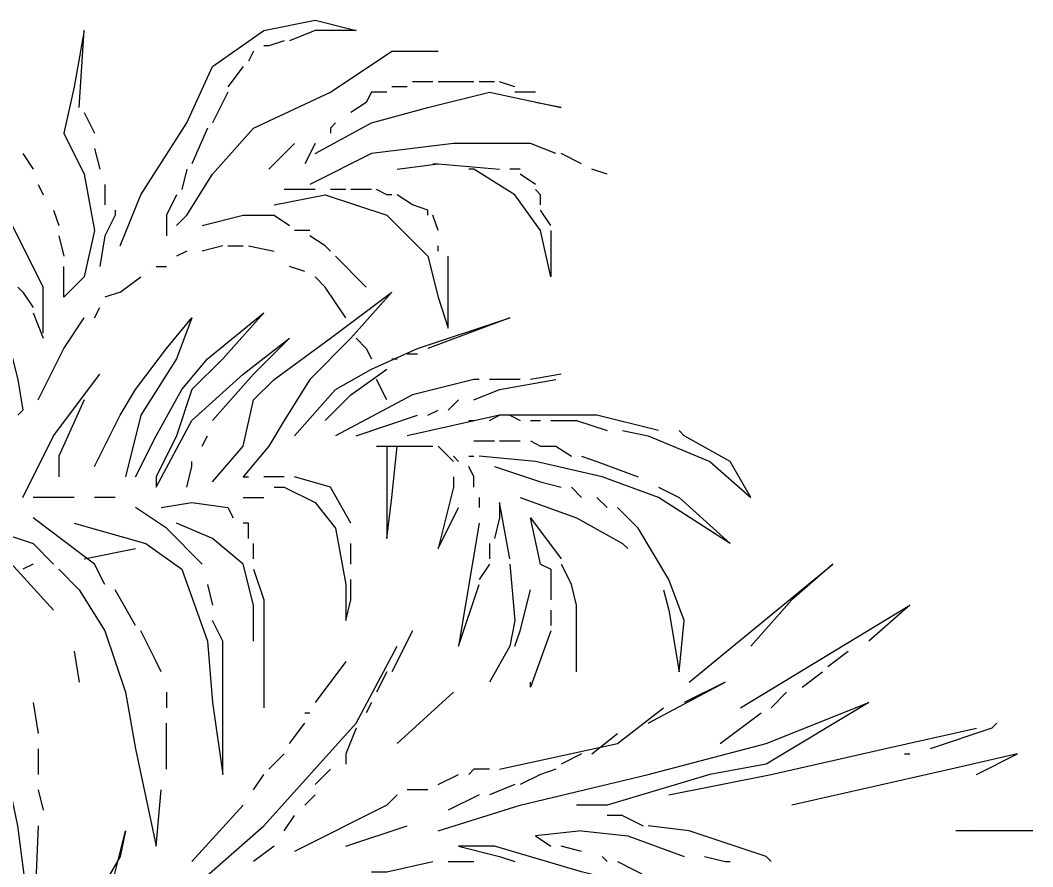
# Model space of a CAD drawing. Extents: x -796 to 2793, y -4650 to 4425.
# Drawn here: x 2655.31 to 2687.57, y 3421.67 to 3448.62 of the extents above; entities that cross this region are included whole.
import ezdxf

# ---------------------------------------------------------------- set-up
doc = ezdxf.new("R2010")
doc.units = 0
doc.layers.add('RD_HC_Data', color=7, linetype='Continuous')

msp = doc.modelspace()

# ---------------------------------------------------------------- linework, layer by layer
at = {"layer": 'RD_HC_Data'}
for points in [[(2658.496, 3441.43), (2659.149, 3443.063), (2660.619, 3445.35), (2661.436, 3447.146), (2663.069, 3448.29), (2664.702, 3448.616), (2666.009, 3448.29), (2664.702, 3448.29), (2663.886, 3447.963)], [(2657.189, 3445.84), (2657.189, 3445.84), (2657.352, 3448.29), (2657.026, 3446.493), (2656.699, 3445.023), (2657.352, 3443.716), (2657.679, 3441.92), (2657.352, 3440.45), (2656.699, 3439.796), (2656.699, 3440.776)], [(2663.722, 3447.963), (2663.232, 3447.8), (2663.069, 3447.8)], [(2660.292, 3442.083), (2660.619, 3442.41), (2661.436, 3443.716), (2662.742, 3445.186), (2665.192, 3446.33), (2667.152, 3447.636), (2668.623, 3447.636)], [(2662.742, 3447.636), (2662.579, 3447.31)], [(2662.416, 3447.146), (2661.926, 3446.493)], [(2668.459, 3446.656), (2668.296, 3446.656), (2667.806, 3446.656)], [(2669.766, 3446.656), (2668.623, 3446.656)], [(2670.419, 3446.656), (2670.256, 3446.656), (2669.929, 3446.656)], [(2671.073, 3446.493), (2670.583, 3446.656)], [(2656.046, 3438.653), (2656.046, 3440.123), (2655.066, 3442.083), (2654.576, 3444.043), (2655.066, 3446.33)], [(2661.926, 3446.33), (2661.436, 3445.35), (2661.436, 3445.35)], [(2664.702, 3444.37), (2666.499, 3445.35), (2668.296, 3445.84), (2670.256, 3446.33), (2672.543, 3445.84), (2671.726, 3446.003)], [(2666.989, 3446.33), (2666.499, 3446.33), (2666.336, 3446.003)], [(2667.642, 3446.493), (2667.152, 3446.493)], [(2671.726, 3446.33), (2671.073, 3446.33)], [(2666.336, 3446.003), (2665.846, 3445.676)], [(2657.352, 3445.676), (2657.679, 3445.023)], [(2665.356, 3445.35), (2665.192, 3445.186), (2665.192, 3445.023)], [(2661.272, 3445.186), (2660.782, 3444.043)], [(2663.232, 3443.88), (2663.886, 3444.533), (2664.049, 3444.696)], [(2664.702, 3444.696), (2664.376, 3444.043)], [(2672.379, 3444.37), (2671.563, 3444.696), (2669.113, 3444.696), (2666.499, 3444.37), (2664.539, 3443.39)], [(2655.392, 3444.37), (2655.719, 3443.88)], [(2657.679, 3444.533), (2657.679, 3444.533), (2657.842, 3443.88)], [(2673.196, 3444.043), (2672.543, 3444.37)], [(2667.316, 3443.88), (2668.623, 3444.043), (2670.583, 3443.88)], [(2668.459, 3444.043), (2668.623, 3444.043)], [(2660.619, 3443.88), (2660.456, 3443.226)], [(2672.216, 3441.92), (2672.216, 3440.45), (2671.889, 3441.92), (2671.073, 3443.063), (2669.766, 3443.88), (2669.603, 3443.88)], [(2671.236, 3443.88), (2671.073, 3443.88), (2670.909, 3443.88)], [(2671.726, 3443.39), (2671.236, 3443.716)], [(2674.013, 3443.716), (2673.523, 3443.88)], [(2655.882, 3443.39), (2656.046, 3443.063), (2656.046, 3443.063)], [(2658.006, 3443.39), (2658.006, 3443.063), (2658.006, 3442.736)], [(2660.292, 3443.063), (2659.966, 3442.41), (2659.966, 3441.756)], [(2663.396, 3442.736), (2665.029, 3443.063), (2666.989, 3442.41), (2668.296, 3441.103), (2668.623, 3439.796), (2668.949, 3438.816), (2668.949, 3440.45), (2668.949, 3441.103)], [(2664.702, 3443.226), (2663.722, 3443.226)], [(2665.682, 3443.226), (2665.192, 3443.226)], [(2666.499, 3443.226), (2665.846, 3443.226)], [(2667.152, 3443.063), (2666.989, 3443.063), (2666.662, 3443.226)], [(2667.806, 3442.736), (2667.316, 3443.063)], [(2671.889, 3442.736), (2671.889, 3443.063), (2671.726, 3443.226)], [(2668.296, 3442.41), (2668.296, 3442.573), (2667.806, 3442.736)], [(2656.372, 3442.573), (2656.536, 3442.083)], [(2658.332, 3442.573), (2658.332, 3442.41), (2658.006, 3441.756), (2657.842, 3440.776)], [(2661.109, 3442.083), (2662.416, 3442.41), (2663.396, 3442.41), (2663.886, 3442.083)], [(2668.623, 3441.92), (2668.623, 3441.92), (2668.459, 3442.41)], [(2672.216, 3442.083), (2671.889, 3442.573)], [(2653.432, 3441.756), (2653.759, 3441.43), (2654.739, 3439.143), (2655.229, 3437.183), (2655.392, 3436.203)], [(2656.536, 3441.756), (2656.699, 3441.103)], [(2664.539, 3441.92), (2664.049, 3441.92)], [(2665.192, 3441.266), (2665.029, 3441.43), (2664.539, 3441.756)], [(2661.762, 3441.43), (2661.109, 3441.266)], [(2661.926, 3441.43), (2662.416, 3441.43)], [(2662.579, 3441.43), (2663.396, 3441.266)], [(2668.623, 3441.266), (2668.623, 3441.43)], [(2660.619, 3441.266), (2660.619, 3441.266), (2660.292, 3441.103)], [(2666.336, 3440.123), (2665.356, 3441.103)], [(2659.639, 3440.776), (2659.966, 3440.776)], [(2664.376, 3440.613), (2663.886, 3440.776)], [(2658.496, 3439.96), (2659.149, 3440.45)], [(2659.312, 3440.613), (2659.312, 3440.613)], [(2665.682, 3439.143), (2665.029, 3440.123), (2664.702, 3440.45)], [(2655.229, 3440.123), (2655.392, 3439.96), (2655.719, 3439.47)], [(2658.496, 3439.96), (2658.006, 3439.796)], [(2661.436, 3433.916), (2662.416, 3435.06), (2662.742, 3436.53), (2663.396, 3437.183), (2665.192, 3438.49), (2667.152, 3439.96), (2665.846, 3438.49), (2664.539, 3437.183), (2663.722, 3435.876), (2663.232, 3435.06), (2662.416, 3434.08), (2662.579, 3434.08)], [(2657.679, 3439.143), (2657.842, 3439.47)], [(2655.719, 3439.306), (2656.046, 3438.49)], [(2655.882, 3436.53), (2656.699, 3438.163), (2657.352, 3439.143)], [(2657.679, 3434.406), (2658.496, 3436.04), (2658.986, 3436.856), (2659.966, 3438.163), (2660.782, 3439.143), (2660.292, 3437.836), (2659.149, 3436.04), (2658.659, 3434.08)], [(2658.986, 3434.08), (2659.639, 3435.386), (2660.456, 3436.856), (2661.272, 3437.836), (2663.069, 3439.306), (2661.762, 3437.836), (2660.782, 3436.856), (2660.292, 3435.386), (2659.639, 3434.08), (2659.639, 3433.753), (2660.782, 3435.876), (2662.416, 3437.346), (2663.886, 3438.49), (2662.742, 3437.346), (2661.436, 3435.876), (2661.436, 3435.876)], [(2664.049, 3435.386), (2665.356, 3436.856), (2666.499, 3437.51), (2667.969, 3438.163), (2670.909, 3439.143), (2668.296, 3438.163)], [(2666.009, 3438.49), (2666.336, 3438.163), (2666.499, 3437.836)], [(2667.152, 3437.836), (2667.316, 3437.836)], [(2667.642, 3438), (2667.969, 3438)], [(2665.029, 3435.876), (2665.846, 3436.693), (2666.989, 3437.51)], [(2655.392, 3433.426), (2656.372, 3435.386), (2657.842, 3437.346)], [(2669.929, 3437.183), (2669.766, 3437.183), (2667.806, 3436.693), (2665.356, 3435.386)], [(2666.989, 3436.53), (2666.662, 3437.183)], [(2669.766, 3436.53), (2670.583, 3436.856), (2672.379, 3437.183)], [(2671.236, 3437.183), (2670.256, 3437.183)], [(2672.543, 3437.346), (2671.563, 3437.183)], [(2657.352, 3436.53), (2656.536, 3434.733), (2656.536, 3434.08)], [(2668.949, 3436.203), (2669.276, 3436.53)], [(2655.229, 3436.04), (2655.392, 3436.203)], [(2668.296, 3436.04), (2668.296, 3436.04), (2668.623, 3436.203)], [(2666.009, 3435.386), (2667.969, 3436.04)], [(2675.646, 3435.55), (2673.686, 3436.04), (2670.583, 3436.04), (2667.642, 3435.386)], [(2670.256, 3435.876), (2670.583, 3436.04)], [(2670.909, 3436.04), (2671.236, 3435.876)], [(2669.603, 3435.876), (2669.766, 3435.876)], [(2671.563, 3435.876), (2671.889, 3435.876)], [(2672.216, 3435.876), (2673.033, 3435.876), (2674.013, 3435.55)], [(2661.109, 3435.06), (2661.272, 3435.386)], [(2674.503, 3435.55), (2675.319, 3435.386), (2677.279, 3434.57), (2678.586, 3433.426), (2677.933, 3434.57), (2676.463, 3435.386), (2676.299, 3435.55)], [(2666.662, 3435.06), (2668.459, 3435.06)], [(2666.989, 3435.06), (2666.989, 3434.08), (2666.989, 3433.1), (2666.989, 3432.12), (2667.152, 3433.426), (2667.316, 3435.06)], [(2669.113, 3434.57), (2668.623, 3435.06)], [(2669.766, 3435.223), (2670.419, 3435.223)], [(2670.583, 3435.223), (2671.073, 3435.223)], [(2671.073, 3435.223), (2671.236, 3435.223)], [(2671.563, 3435.223), (2671.889, 3435.06)], [(2671.889, 3435.06), (2672.379, 3435.06)], [(2672.379, 3435.06), (2672.869, 3434.733)], [(2669.113, 3434.733), (2669.276, 3434.57)], [(2669.603, 3434.733), (2669.766, 3434.733)], [(2675.646, 3433.753), (2676.299, 3433.426), (2677.933, 3431.956), (2675.646, 3433.426), (2673.849, 3434.08), (2671.726, 3434.57), (2669.929, 3434.733)], [(2673.196, 3434.733), (2673.686, 3434.57), (2674.993, 3434.08)], [(2660.619, 3433.753), (2660.782, 3434.406), (2660.782, 3434.57)], [(2669.276, 3434.406), (2669.276, 3434.406)], [(2669.766, 3433.753), (2669.766, 3434.08), (2669.603, 3434.406)], [(2670.419, 3434.406), (2671.889, 3433.916), (2672.543, 3433.753)], [(2663.722, 3434.08), (2663.069, 3434.08)], [(2665.846, 3432.61), (2665.192, 3433.753), (2664.049, 3434.08)], [(2669.113, 3434.08), (2669.113, 3433.753), (2668.623, 3431.793), (2669.276, 3433.1)], [(2663.396, 3433.753), (2663.722, 3433.753), (2664.702, 3433.263), (2665.356, 3432.446), (2665.682, 3430.649), (2665.682, 3429.506), (2665.846, 3430.159), (2665.846, 3430.813)], [(2672.869, 3433.753), (2673.196, 3433.426)], [(2657.026, 3433.426), (2657.026, 3433.426), (2655.719, 3433.426)], [(2658.332, 3433.426), (2657.679, 3433.426)], [(2662.416, 3433.426), (2663.069, 3433.426)], [(2669.929, 3433.426), (2669.929, 3433.426), (2669.929, 3433.1)], [(2671.236, 3433.426), (2673.033, 3432.773), (2674.503, 3431.956), (2674.666, 3431.793)], [(2673.686, 3433.426), (2674.013, 3433.1)], [(2661.109, 3431.303), (2659.966, 3432.446), (2658.986, 3433.1)], [(2659.802, 3433.1), (2660.782, 3433.263), (2661.926, 3433.1), (2662.089, 3432.773)], [(2670.909, 3431.466), (2670.909, 3431.466), (2670.583, 3433.263), (2670.583, 3432.773), (2670.419, 3432.12)], [(2675.809, 3430.486), (2675.973, 3429.833), (2676.299, 3427.873), (2676.463, 3429.506), (2675.973, 3430.813), (2674.993, 3432.446), (2674.339, 3433.1)], [(2653.269, 3432.773), (2655.719, 3431.956), (2656.372, 3431.303)], [(2658.006, 3430.649), (2657.679, 3431.303), (2655.719, 3432.773)], [(2671.889, 3431.303), (2671.563, 3432.773), (2672.543, 3431.466)], [(2657.026, 3432.61), (2659.312, 3431.956), (2660.456, 3431.139), (2661.272, 3428.853), (2661.436, 3426.893), (2661.762, 3424.606), (2661.762, 3428.853), (2661.436, 3429.506)], [(2662.742, 3428.853), (2662.742, 3429.996), (2662.416, 3431.303), (2661.436, 3432.12), (2660.292, 3432.61)], [(2662.579, 3432.12), (2662.579, 3432.61), (2662.416, 3432.61)], [(2669.929, 3432.61), (2669.929, 3432.61), (2669.276, 3428.689), (2669.929, 3430.649)], [(2655.882, 3422.973), (2655.719, 3419.216), (2655.229, 3422.973), (2654.576, 3426.076), (2654.412, 3428.199), (2654.086, 3429.996), (2653.269, 3432.12)], [(2656.372, 3429.833), (2654.576, 3431.793), (2653.432, 3431.956)], [(2657.352, 3431.466), (2658.986, 3431.793)], [(2662.742, 3431.466), (2662.742, 3431.956)], [(2665.846, 3431.303), (2665.846, 3431.956)], [(2670.256, 3431.956), (2670.256, 3431.466)], [(2655.719, 3431.303), (2655.392, 3431.139)], [(2656.536, 3431.139), (2657.189, 3430.486), (2658.006, 3429.179), (2658.659, 3427.219), (2658.986, 3425.423), (2659.639, 3422.319), (2659.802, 3424.116)], [(2662.742, 3431.139), (2663.069, 3430.159), (2663.069, 3428.526), (2663.069, 3426.729), (2663.069, 3426.729)], [(2670.256, 3431.303), (2669.929, 3430.813)], [(2670.909, 3431.303), (2671.073, 3429.506), (2670.909, 3428.689), (2670.256, 3427.546)], [(2671.889, 3431.303), (2672.216, 3431.139), (2672.216, 3430.649)], [(2672.543, 3431.303), (2672.869, 3430.649)], [(2676.626, 3427.546), (2681.199, 3431.303), (2679.893, 3430.159), (2678.586, 3428.689)], [(2658.986, 3429.343), (2658.332, 3430.486)], [(2661.272, 3430.649), (2661.436, 3429.996)], [(2671.073, 3428.689), (2671.236, 3429.179), (2671.563, 3430.486), (2671.563, 3430.486)], [(2672.216, 3430.649), (2672.216, 3430.159)], [(2673.033, 3427.873), (2673.033, 3429.996), (2672.869, 3430.649)], [(2672.216, 3429.833), (2672.216, 3429.343)], [(2678.259, 3426.729), (2683.649, 3429.996), (2682.343, 3428.853)], [(2659.802, 3427.873), (2659.639, 3428.199), (2659.149, 3429.179)], [(2667.806, 3429.179), (2667.152, 3427.873)], [(2672.216, 3429.179), (2672.216, 3429.179), (2671.563, 3427.383), (2671.563, 3427.546)], [(2657.026, 3428.526), (2657.189, 3427.546)], [(2657.842, 3417.583), (2660.292, 3420.523), (2663.069, 3422.973), (2666.009, 3426.239), (2667.316, 3428.689)], [(2681.036, 3428.036), (2681.689, 3428.526)], [(2665.682, 3428.199), (2664.702, 3426.893)], [(2666.989, 3427.873), (2666.662, 3427.219)], [(2680.219, 3427.383), (2680.873, 3427.873)], [(2675.319, 3426.239), (2677.769, 3427.546), (2676.463, 3426.893)], [(2659.966, 3427.219), (2659.966, 3426.729)], [(2667.316, 3425.586), (2669.113, 3427.219)], [(2679.239, 3426.729), (2679.729, 3427.219)], [(2655.719, 3426.893), (2655.719, 3426.893), (2655.882, 3425.913)], [(2666.499, 3426.893), (2666.336, 3426.566)], [(2668.623, 3422.809), (2671.236, 3423.626), (2675.319, 3424.606), (2679.076, 3425.586), (2682.343, 3426.893), (2679.076, 3424.933), (2677.279, 3424.606), (2674.013, 3423.626), (2673.033, 3423.626)], [(2664.376, 3426.566), (2664.539, 3426.566)], [(2670.583, 3424.769), (2674.339, 3425.586), (2675.809, 3426.729)], [(2677.606, 3425.586), (2678.913, 3426.566)], [(2659.966, 3424.769), (2659.966, 3426.239)], [(2663.886, 3425.586), (2664.376, 3426.239)], [(2686.426, 3426.239), (2686.263, 3426.076), (2684.303, 3425.423)], [(2666.009, 3426.076), (2665.682, 3425.259), (2665.682, 3424.933)], [(2673.523, 3425.259), (2674.339, 3425.913)], [(2675.973, 3423.953), (2679.239, 3424.606), (2682.833, 3425.423), (2685.773, 3426.076)], [(2655.882, 3425.423), (2655.882, 3424.606)], [(2663.232, 3424.769), (2663.722, 3425.259)], [(2673.196, 3425.259), (2672.543, 3424.933)], [(2685.773, 3424.606), (2687.079, 3425.259), (2684.956, 3424.769), (2679.893, 3423.626)], [(2683.486, 3425.259), (2683.649, 3425.259)], [(2662.742, 3424.116), (2663.069, 3424.606)], [(2664.702, 3424.279), (2665.192, 3424.769)], [(2668.623, 3424.279), (2669.276, 3424.606)], [(2670.256, 3424.769), (2669.766, 3424.769), (2669.603, 3424.606)], [(2672.379, 3424.769), (2671.889, 3424.606), (2671.236, 3424.279)], [(2671.073, 3424.279), (2670.256, 3423.953)], [(2655.882, 3424.116), (2656.046, 3423.463)], [(2667.316, 3423.953), (2666.989, 3423.626), (2664.049, 3422.156)], [(2664.702, 3423.953), (2664.376, 3423.626)], [(2668.296, 3424.116), (2667.642, 3424.116)], [(2669.929, 3423.953), (2668.949, 3423.463)], [(2660.782, 3421.829), (2662.416, 3423.626)], [(2679.729, 3423.626), (2679.729, 3423.626)], [(2663.722, 3422.809), (2664.049, 3423.299)], [(2674.503, 3423.299), (2674.013, 3423.299)], [(2674.503, 3423.299), (2675.156, 3422.973)], [(2657.352, 3418.889), (2657.842, 3419.543), (2658.659, 3422.809), (2658.496, 3421.993), (2656.699, 3418.889)], [(2665.682, 3422.319), (2667.642, 3422.973)], [(2673.196, 3422.809), (2671.726, 3422.646), (2672.216, 3422.319)], [(2673.196, 3422.809), (2674.666, 3422.646)], [(2679.239, 3421.829), (2679.076, 3421.993), (2676.626, 3422.809), (2675.319, 3422.973)], [(2687.569, 3422.809), (2686.753, 3422.809), (2685.119, 3422.809)], [(2685.609, 3422.973), (2685.609, 3422.973)], [(2674.666, 3422.646), (2676.463, 3421.993)], [(2663.396, 3422.319), (2662.742, 3421.829)], [(2674.503, 3421.176), (2673.196, 3421.503), (2670.419, 3422.319), (2669.276, 3422.319), (2670.583, 3421.993), (2671.073, 3421.829)], [(2673.196, 3422.156), (2672.543, 3422.319)], [(2666.499, 3421.503), (2666.989, 3421.503), (2668.459, 3421.829)], [(2668.949, 3421.829), (2669.276, 3421.829), (2669.766, 3421.829)], [(2673.849, 3421.993), (2674.013, 3421.829)], [(2674.339, 3421.829), (2675.319, 3421.339)], [(2677.116, 3421.993), (2677.769, 3421.829), (2677.933, 3421.829)]]:
    msp.add_lwpolyline(points, dxfattribs=at)

doc.saveas('drawing.dxf')
